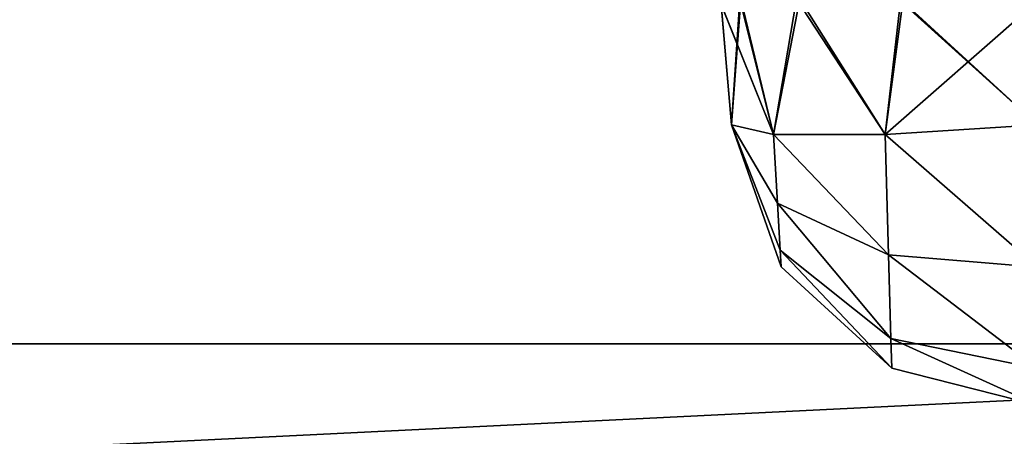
# Model space of a CAD drawing. Header units: millimetres. Extents: x -125 to 125, y -5 to 106.
# Tile 525 of 581: x 121.504 to 123.108, y -3.151 to -2.472. Entities that reach past the tile are written whole.
import ezdxf

# ---------------------------------------------------------------- set-up
doc = ezdxf.new("R2010")
doc.units = ezdxf.units.MM
doc.header["$LTSCALE"] = 65.185185
for name, color, linetype in [('229', 7, 'CONTINUOUS'), ('230', 7, 'CONTINUOUS'), ('231', 7, 'CONTINUOUS'), ('238', 7, 'CONTINUOUS'), ('239', 7, 'CONTINUOUS'), ('240', 7, 'CONTINUOUS'), ('251', 7, 'CONTINUOUS'), ('252', 7, 'CONTINUOUS'), ('253', 7, 'CONTINUOUS'), ('255', 7, 'CONTINUOUS'), ('256', 7, 'CONTINUOUS'), ('257', 7, 'CONTINUOUS'), ('596', 7, 'CONTINUOUS'), ('597', 7, 'CONTINUOUS'), ('625', 7, 'CONTINUOUS'), ('627', 7, 'CONTINUOUS')]:
    doc.layers.add(name, color=color, linetype=linetype)

msp = doc.modelspace()

# ---------------------------------------------------------------- linework, layer by layer
at = {"layer": '229', "linetype": 'CONTINUOUS'}
for points in [[(122.6466, -2.447, 41.059), (122.6467, -2.4475, 38.941), (122.6638, -2.6436, 41.0418), (122.6466, -2.447, 41.059)], [(122.6638, -2.6436, 41.0418), (122.6467, -2.4475, 38.941), (122.6638, -2.6436, 38.9582), (122.6638, -2.6436, 41.0418)]]:
    msp.add_3dface(points, dxfattribs=at)
at = {"layer": '230', "linetype": 'CONTINUOUS'}
for points in [[(122.6787, -2.4386, 41.238), (122.6466, -2.447, 41.059), (122.7318, -2.6593, 41.2898), (122.6787, -2.4386, 41.238)], [(122.6466, -2.447, 41.059), (122.6638, -2.6436, 41.0418), (122.7318, -2.6593, 41.2898), (122.6466, -2.447, 41.059)], [(122.7749, -2.4387, 41.3947), (122.6787, -2.4386, 41.238), (122.7318, -2.6593, 41.2898), (122.7749, -2.4387, 41.3947)], [(122.914, -2.6593, 41.4719), (122.7749, -2.4387, 41.3947), (122.7318, -2.6593, 41.2898), (122.914, -2.6593, 41.4719)], [(122.9426, -2.4427, 41.515), (122.7749, -2.4387, 41.3947), (122.914, -2.6593, 41.4719), (122.9426, -2.4427, 41.515)], [(123.1619, -2.6436, 41.5399), (122.9426, -2.4427, 41.515), (122.914, -2.6593, 41.4719), (123.1619, -2.6436, 41.5399)], [(123.1456, -2.4564, 41.5563), (122.9426, -2.4427, 41.515), (123.1619, -2.6436, 41.5399), (123.1456, -2.4564, 41.5563)]]:
    msp.add_3dface(points, dxfattribs=at)
at = {"layer": '231', "linetype": 'CONTINUOUS'}
for points in [[(122.6638, -2.6436, 41.0418), (122.7426, -2.8477, 41.1552), (122.7383, -2.771, 41.245), (122.6638, -2.6436, 41.0418)], [(122.7426, -2.8477, 41.1552), (122.6638, -2.6436, 41.0418), (122.7442, -2.8748, 41.0418), (122.7426, -2.8477, 41.1552)], [(122.7318, -2.6593, 41.2898), (122.6638, -2.6436, 41.0418), (122.7383, -2.771, 41.245), (122.7318, -2.6593, 41.2898)], [(123.1619, -2.6436, 41.5399), (122.914, -2.6593, 41.4719), (123.1619, -2.8752, 41.4593), (123.1619, -2.6436, 41.5399)], [(122.7318, -2.6593, 41.2898), (122.7383, -2.771, 41.245), (122.9195, -2.8553, 41.3969), (122.7318, -2.6593, 41.2898)], [(122.914, -2.6593, 41.4719), (122.7318, -2.6593, 41.2898), (122.9195, -2.8553, 41.3969), (122.914, -2.6593, 41.4719)], [(122.914, -2.6593, 41.4719), (122.9195, -2.8553, 41.3969), (123.1619, -2.8752, 41.4593), (122.914, -2.6593, 41.4719)], [(122.7383, -2.771, 41.245), (122.9233, -2.9916, 41.241), (122.9195, -2.8553, 41.3969), (122.7383, -2.771, 41.245)], [(122.7426, -2.8477, 41.1552), (122.9233, -2.9916, 41.241), (122.7383, -2.771, 41.245), (122.7426, -2.8477, 41.1552)], [(122.9233, -2.9916, 41.241), (122.7426, -2.8477, 41.1552), (122.9246, -3.0401, 41.0418), (122.9233, -2.9916, 41.241)], [(122.9246, -3.0401, 41.0418), (122.7426, -2.8477, 41.1552), (122.7442, -2.8748, 41.0418), (122.9246, -3.0401, 41.0418)], [(122.9233, -2.9916, 41.241), (123.1619, -3.0405, 41.2785), (122.9195, -2.8553, 41.3969), (122.9233, -2.9916, 41.241)], [(122.9195, -2.8553, 41.3969), (123.1619, -3.0405, 41.2785), (123.1619, -2.8752, 41.4593), (122.9195, -2.8553, 41.3969)], [(123.1619, -3.0405, 41.2785), (122.9233, -2.9916, 41.241), (123.1619, -3.1, 41.0418), (123.1619, -3.0405, 41.2785)], [(123.1619, -3.1, 41.0418), (122.9233, -2.9916, 41.241), (122.9246, -3.0401, 41.0418), (123.1619, -3.1, 41.0418)]]:
    msp.add_3dface(points, dxfattribs=at)
at = {"layer": '238', "linetype": 'CONTINUOUS'}
for points in [[(122.6638, -2.6436, 38.9582), (122.7318, -2.6593, 38.7102), (122.7383, -2.7711, 38.7551), (122.6638, -2.6436, 38.9582)], [(122.6638, -2.6436, 38.9582), (122.7427, -2.8477, 38.8449), (122.7442, -2.8748, 38.9582), (122.6638, -2.6436, 38.9582)], [(122.6638, -2.6436, 38.9582), (122.7383, -2.7711, 38.7551), (122.7427, -2.8477, 38.8449), (122.6638, -2.6436, 38.9582)], [(123.1619, -2.6436, 38.4601), (123.1619, -2.8754, 38.5408), (122.914, -2.6593, 38.5281), (123.1619, -2.6436, 38.4601)], [(122.7318, -2.6593, 38.7102), (122.914, -2.6593, 38.5281), (122.9195, -2.8554, 38.6032), (122.7318, -2.6593, 38.7102)], [(122.7383, -2.7711, 38.7551), (122.7318, -2.6593, 38.7102), (122.9195, -2.8554, 38.6032), (122.7383, -2.7711, 38.7551)], [(122.914, -2.6593, 38.5281), (123.1619, -2.8754, 38.5408), (122.9195, -2.8554, 38.6032), (122.914, -2.6593, 38.5281)], [(122.7427, -2.8477, 38.8449), (122.7383, -2.7711, 38.7551), (122.9233, -2.9917, 38.7591), (122.7427, -2.8477, 38.8449)], [(122.7383, -2.7711, 38.7551), (122.9195, -2.8554, 38.6032), (122.9233, -2.9917, 38.7591), (122.7383, -2.7711, 38.7551)], [(122.7442, -2.8748, 38.9582), (122.7427, -2.8477, 38.8449), (122.9246, -3.0401, 38.9582), (122.7442, -2.8748, 38.9582)], [(122.7427, -2.8477, 38.8449), (122.9233, -2.9917, 38.7591), (122.9246, -3.0401, 38.9582), (122.7427, -2.8477, 38.8449)], [(123.1619, -2.8754, 38.5408), (123.1619, -3.0406, 38.7217), (122.9195, -2.8554, 38.6032), (123.1619, -2.8754, 38.5408)], [(122.9195, -2.8554, 38.6032), (123.1619, -3.0406, 38.7217), (122.9233, -2.9917, 38.7591), (122.9195, -2.8554, 38.6032)], [(122.9233, -2.9917, 38.7591), (123.1619, -3.1, 38.9582), (122.9246, -3.0401, 38.9582), (122.9233, -2.9917, 38.7591)], [(123.1619, -3.0406, 38.7217), (123.1619, -3.1, 38.9582), (122.9233, -2.9917, 38.7591), (123.1619, -3.0406, 38.7217)]]:
    msp.add_3dface(points, dxfattribs=at)
at = {"layer": '239', "linetype": 'CONTINUOUS'}
for points in [[(122.6467, -2.4475, 38.941), (122.6774, -2.4391, 38.7657), (122.6638, -2.6436, 38.9582), (122.6467, -2.4475, 38.941)], [(122.6638, -2.6436, 38.9582), (122.6774, -2.4391, 38.7657), (122.7318, -2.6593, 38.7102), (122.6638, -2.6436, 38.9582)], [(122.6774, -2.4391, 38.7657), (122.7696, -2.4387, 38.6112), (122.7318, -2.6593, 38.7102), (122.6774, -2.4391, 38.7657)], [(122.7696, -2.4387, 38.6112), (122.914, -2.6593, 38.5281), (122.7318, -2.6593, 38.7102), (122.7696, -2.4387, 38.6112)], [(122.7696, -2.4387, 38.6112), (122.939, -2.4425, 38.4866), (122.914, -2.6593, 38.5281), (122.7696, -2.4387, 38.6112)], [(122.939, -2.4425, 38.4866), (123.1456, -2.4564, 38.4437), (122.914, -2.6593, 38.5281), (122.939, -2.4425, 38.4866)], [(123.1456, -2.4564, 38.4437), (123.1619, -2.6436, 38.4601), (122.914, -2.6593, 38.5281), (123.1456, -2.4564, 38.4437)]]:
    msp.add_3dface(points, dxfattribs=at)
at = {"layer": '240', "linetype": 'CONTINUOUS'}
for points in [[(122.6638, -2.6436, 41.0418), (122.6638, -2.6436, 38.9582), (122.7442, -2.8748, 38.9582), (122.6638, -2.6436, 41.0418)], [(122.7442, -2.8748, 41.0418), (122.6638, -2.6436, 41.0418), (122.7442, -2.8748, 38.9582), (122.7442, -2.8748, 41.0418)], [(122.7442, -2.8748, 41.0418), (122.7442, -2.8748, 38.9582), (122.9246, -3.0401, 38.9582), (122.7442, -2.8748, 41.0418)], [(122.9246, -3.0401, 41.0418), (122.7442, -2.8748, 41.0418), (122.9246, -3.0401, 38.9582), (122.9246, -3.0401, 41.0418)], [(123.1619, -3.1, 38.9582), (122.9246, -3.0401, 41.0418), (122.9246, -3.0401, 38.9582), (123.1619, -3.1, 38.9582)], [(123.1619, -3.1, 41.0418), (122.9246, -3.0401, 41.0418), (123.1619, -3.1, 38.9582), (123.1619, -3.1, 41.0418)]]:
    msp.add_3dface(points, dxfattribs=at)
at = {"layer": '251', "linetype": 'CONTINUOUS'}
for points in [[(122.6638, -2.6436, -41.0418), (122.7318, -2.6593, -41.2898), (122.7383, -2.7711, -41.2449), (122.6638, -2.6436, -41.0418)], [(122.6638, -2.6436, -41.0418), (122.7383, -2.7711, -41.2449), (122.7427, -2.8477, -41.1551), (122.6638, -2.6436, -41.0418)], [(122.6638, -2.6436, -41.0418), (122.7427, -2.8477, -41.1551), (122.7442, -2.8748, -41.0418), (122.6638, -2.6436, -41.0418)], [(123.1619, -2.6436, -41.5399), (123.1619, -2.8754, -41.4592), (122.914, -2.6593, -41.4719), (123.1619, -2.6436, -41.5399)], [(122.7318, -2.6593, -41.2898), (122.914, -2.6593, -41.4719), (122.9195, -2.8554, -41.3968), (122.7318, -2.6593, -41.2898)], [(122.7383, -2.7711, -41.2449), (122.7318, -2.6593, -41.2898), (122.9195, -2.8554, -41.3968), (122.7383, -2.7711, -41.2449)], [(122.914, -2.6593, -41.4719), (123.1619, -2.8754, -41.4592), (122.9195, -2.8554, -41.3968), (122.914, -2.6593, -41.4719)], [(122.7383, -2.7711, -41.2449), (122.9195, -2.8554, -41.3968), (122.9233, -2.9917, -41.2409), (122.7383, -2.7711, -41.2449)], [(122.7427, -2.8477, -41.1551), (122.7383, -2.7711, -41.2449), (122.9233, -2.9917, -41.2409), (122.7427, -2.8477, -41.1551)], [(122.7427, -2.8477, -41.1551), (122.9233, -2.9917, -41.2409), (122.9246, -3.0401, -41.0418), (122.7427, -2.8477, -41.1551)], [(122.7442, -2.8748, -41.0418), (122.7427, -2.8477, -41.1551), (122.9246, -3.0401, -41.0418), (122.7442, -2.8748, -41.0418)], [(123.1619, -2.8754, -41.4592), (123.1619, -3.0406, -41.2783), (122.9195, -2.8554, -41.3968), (123.1619, -2.8754, -41.4592)], [(122.9195, -2.8554, -41.3968), (123.1619, -3.0406, -41.2783), (122.9233, -2.9917, -41.2409), (122.9195, -2.8554, -41.3968)], [(122.9233, -2.9917, -41.2409), (123.1619, -3.1, -41.0418), (122.9246, -3.0401, -41.0418), (122.9233, -2.9917, -41.2409)], [(123.1619, -3.0406, -41.2783), (123.1619, -3.1, -41.0418), (122.9233, -2.9917, -41.2409), (123.1619, -3.0406, -41.2783)]]:
    msp.add_3dface(points, dxfattribs=at)
at = {"layer": '252', "linetype": 'CONTINUOUS'}
for points in [[(122.6466, -2.447, -41.059), (122.6787, -2.4386, -41.238), (122.6638, -2.6436, -41.0418), (122.6466, -2.447, -41.059)], [(122.6787, -2.4386, -41.238), (122.7318, -2.6593, -41.2898), (122.6638, -2.6436, -41.0418), (122.6787, -2.4386, -41.238)], [(122.6787, -2.4386, -41.238), (122.7749, -2.4387, -41.3947), (122.7318, -2.6593, -41.2898), (122.6787, -2.4386, -41.238)], [(122.7749, -2.4387, -41.3947), (122.914, -2.6593, -41.4719), (122.7318, -2.6593, -41.2898), (122.7749, -2.4387, -41.3947)], [(122.7749, -2.4387, -41.3947), (122.9426, -2.4427, -41.515), (122.914, -2.6593, -41.4719), (122.7749, -2.4387, -41.3947)], [(122.9426, -2.4427, -41.515), (123.1456, -2.4564, -41.5563), (122.914, -2.6593, -41.4719), (122.9426, -2.4427, -41.515)], [(123.1456, -2.4564, -41.5563), (123.1619, -2.6436, -41.5399), (122.914, -2.6593, -41.4719), (123.1456, -2.4564, -41.5563)]]:
    msp.add_3dface(points, dxfattribs=at)
at = {"layer": '253', "linetype": 'CONTINUOUS'}
for points in [[(122.6467, -2.4477, -38.941), (122.6466, -2.447, -41.059), (122.6638, -2.6436, -38.9582), (122.6467, -2.4477, -38.941)], [(122.6466, -2.447, -41.059), (122.6638, -2.6436, -41.0418), (122.6638, -2.6436, -38.9582), (122.6466, -2.447, -41.059)]]:
    msp.add_3dface(points, dxfattribs=at)
at = {"layer": '255', "linetype": 'CONTINUOUS'}
for points in [[(122.6774, -2.4391, -38.7657), (122.6467, -2.4477, -38.941), (122.7318, -2.6593, -38.7102), (122.6774, -2.4391, -38.7657)], [(122.6467, -2.4477, -38.941), (122.6638, -2.6436, -38.9582), (122.7318, -2.6593, -38.7102), (122.6467, -2.4477, -38.941)], [(122.7696, -2.4387, -38.6112), (122.6774, -2.4391, -38.7657), (122.7318, -2.6593, -38.7102), (122.7696, -2.4387, -38.6112)], [(122.914, -2.6593, -38.5281), (122.7696, -2.4387, -38.6112), (122.7318, -2.6593, -38.7102), (122.914, -2.6593, -38.5281)], [(122.939, -2.4425, -38.4866), (122.7696, -2.4387, -38.6112), (122.914, -2.6593, -38.5281), (122.939, -2.4425, -38.4866)], [(123.1619, -2.6436, -38.4601), (122.939, -2.4425, -38.4866), (122.914, -2.6593, -38.5281), (123.1619, -2.6436, -38.4601)], [(123.1456, -2.4564, -38.4437), (122.939, -2.4425, -38.4866), (123.1619, -2.6436, -38.4601), (123.1456, -2.4564, -38.4437)]]:
    msp.add_3dface(points, dxfattribs=at)
at = {"layer": '256', "linetype": 'CONTINUOUS'}
for points in [[(122.6638, -2.6436, -38.9582), (122.7426, -2.8477, -38.8448), (122.7383, -2.771, -38.755), (122.6638, -2.6436, -38.9582)], [(122.7426, -2.8477, -38.8448), (122.6638, -2.6436, -38.9582), (122.7442, -2.8748, -38.9582), (122.7426, -2.8477, -38.8448)], [(122.7318, -2.6593, -38.7102), (122.6638, -2.6436, -38.9582), (122.7383, -2.771, -38.755), (122.7318, -2.6593, -38.7102)], [(123.1619, -2.8752, -38.5407), (123.1619, -2.6436, -38.4601), (122.914, -2.6593, -38.5281), (123.1619, -2.8752, -38.5407)], [(122.7318, -2.6593, -38.7102), (122.7383, -2.771, -38.755), (122.9195, -2.8553, -38.6031), (122.7318, -2.6593, -38.7102)], [(122.914, -2.6593, -38.5281), (122.7318, -2.6593, -38.7102), (122.9195, -2.8553, -38.6031), (122.914, -2.6593, -38.5281)], [(123.1619, -2.8752, -38.5407), (122.914, -2.6593, -38.5281), (122.9195, -2.8553, -38.6031), (123.1619, -2.8752, -38.5407)], [(122.7383, -2.771, -38.755), (122.9233, -2.9916, -38.759), (122.9195, -2.8553, -38.6031), (122.7383, -2.771, -38.755)], [(122.7426, -2.8477, -38.8448), (122.9233, -2.9916, -38.759), (122.7383, -2.771, -38.755), (122.7426, -2.8477, -38.8448)], [(122.9246, -3.0401, -38.9582), (122.7426, -2.8477, -38.8448), (122.7442, -2.8748, -38.9582), (122.9246, -3.0401, -38.9582)], [(122.9233, -2.9916, -38.759), (122.7426, -2.8477, -38.8448), (122.9246, -3.0401, -38.9582), (122.9233, -2.9916, -38.759)], [(123.1619, -3.0405, -38.7215), (123.1619, -2.8752, -38.5407), (122.9195, -2.8553, -38.6031), (123.1619, -3.0405, -38.7215)], [(122.9233, -2.9916, -38.759), (123.1619, -3.0405, -38.7215), (122.9195, -2.8553, -38.6031), (122.9233, -2.9916, -38.759)], [(123.1619, -3.1, -38.9582), (122.9233, -2.9916, -38.759), (122.9246, -3.0401, -38.9582), (123.1619, -3.1, -38.9582)], [(123.1619, -3.1, -38.9582), (123.1619, -3.0405, -38.7215), (122.9233, -2.9916, -38.759), (123.1619, -3.1, -38.9582)]]:
    msp.add_3dface(points, dxfattribs=at)
at = {"layer": '257', "linetype": 'CONTINUOUS'}
for points in [[(122.6638, -2.6436, -41.0418), (122.7442, -2.8748, -41.0418), (122.6638, -2.6436, -38.9582), (122.6638, -2.6436, -41.0418)], [(122.6638, -2.6436, -38.9582), (122.7442, -2.8748, -41.0418), (122.7442, -2.8748, -38.9582), (122.6638, -2.6436, -38.9582)], [(122.7442, -2.8748, -41.0418), (122.9246, -3.0401, -41.0418), (122.7442, -2.8748, -38.9582), (122.7442, -2.8748, -41.0418)], [(122.9246, -3.0401, -41.0418), (122.9246, -3.0401, -38.9582), (122.7442, -2.8748, -38.9582), (122.9246, -3.0401, -41.0418)], [(123.1619, -3.1, -41.0418), (123.1619, -3.1, -38.9582), (122.9246, -3.0401, -38.9582), (123.1619, -3.1, -41.0418)], [(122.9246, -3.0401, -41.0418), (123.1619, -3.1, -41.0418), (122.9246, -3.0401, -38.9582), (122.9246, -3.0401, -41.0418)]]:
    msp.add_3dface(points, dxfattribs=at)
at = {"layer": '596', "linetype": 'CONTINUOUS'}
for points in [[(125, 9.6026, -130.5), (125, 5.0913, -130.5), (112.3974, -3, -130.5), (125, 9.6026, -130.5)], [(112.5, 9.6026, -130.5), (125, 9.6026, -130.5), (112.3974, -3, -130.5), (112.5, 9.6026, -130.5)], [(125, 5.0913, -130.5), (125, -3, -130.5), (112.3974, -3, -130.5), (125, 5.0913, -130.5)]]:
    msp.add_3dface(points, dxfattribs=at)
at = {"layer": '597', "linetype": 'CONTINUOUS'}
for points in [[(112.3974, -3.618, -130.4021), (112.3974, -3, -130.5), (125, -3.7653, -130.3478), (112.3974, -3.618, -130.4021)], [(112.3974, -3, -130.5), (125, -3, -130.5), (125, -3.7653, -130.3478), (112.3974, -3, -130.5)]]:
    msp.add_3dface(points, dxfattribs=at)
at = {"layer": '625', "linetype": 'CONTINUOUS'}
for points in [[(112.3974, -3, 130.5), (125, -3, 130.5), (112.5, 3.0913, 130.5), (112.3974, -3, 130.5)], [(112.5, 3.0913, 130.5), (125, -3, 130.5), (125, 3.0913, 130.5), (112.5, 3.0913, 130.5)]]:
    msp.add_3dface(points, dxfattribs=at)
at = {"layer": '627', "linetype": 'CONTINUOUS'}
for points in [[(112.3974, -3, 130.5), (112.3974, -3.618, 130.4021), (125, -3, 130.5), (112.3974, -3, 130.5)], [(125, -3, 130.5), (112.3974, -3.618, 130.4021), (125, -3.765, 130.3479), (125, -3, 130.5)]]:
    msp.add_3dface(points, dxfattribs=at)

doc.saveas('drawing.dxf')
